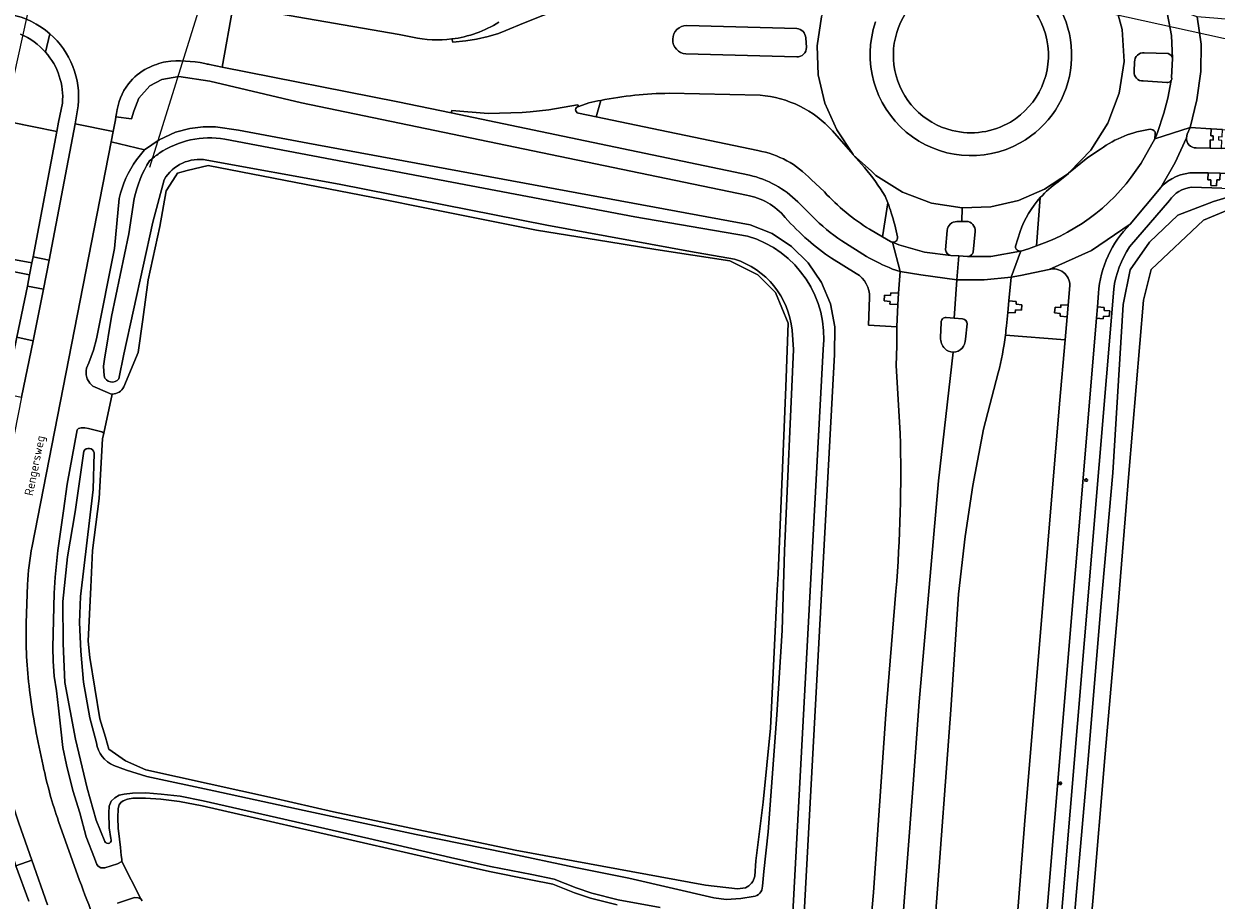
# Model space of a CAD drawing. Header units: metres. Extents: x 149984 to 156489, y 469398 to 478068.
# Tile 308 of 656: x 154264 to 154388, y 472002 to 472093. Entities that reach past the tile are written whole.
import ezdxf
from ezdxf.enums import TextEntityAlignment as Align

# ---------------------------------------------------------------- set-up
doc = ezdxf.new("R2010")
doc.units = ezdxf.units.M
doc.header["$LTSCALE"] = 0.75
for name, color, linetype, lineweight in [('B-WE-GR-BEPLANTING_CULTUUR_VASTE PLANTENVAK-GV', 252, 'Continuous', 18), ('B-WE-GR-GRAS-GV', 252, 'Continuous', 13), ('B-WE-IE-MEUBILAIR-S', 252, 'Continuous', 25), ('B-WE-KW-KUNSTWERK_DUIKER-G', 6, 'Continuous', 18), ('B-WE-OG-TERREIN_BEGROEID-GV', 252, 'Continuous', 18), ('B-WE-OG-TERREIN_OEVER-GV', 252, 'Continuous', 18), ('B-WE-OG-TOPOGRAFIE-T18', 7, 'Continuous', 18), ('B-WE-OG-WATER-GV', 252, 'Continuous', 18), ('B-WE-OG-WATER_SLOOT-GV', 252, 'Continuous', 18), ('B-WE-OG-WEG-GV', 252, 'Continuous', 18), ('B-WE-VH-GESLOTENVERHARDING_ASFALT-GV', 252, 'Continuous', 18), ('B-WE-VH-GESLOTENVERHARDING_BETON-GV', 252, 'Continuous', 18), ('B-WE-VH-OPENVERHARDING_BETONSTRAATSTEEN-GV', 252, 'Continuous', 18), ('B-WE-VH-OPENVERHARDING_STRAATBAKSTEEN-GV', 252, 'Continuous', 18), ('B-WE-VH-OPENVERHARDING_TEGEL-GV', 252, 'Continuous', 18)]:
    doc.layers.add(name, color=color, linetype=linetype, lineweight=lineweight)
doc.styles.add('NLCS-ISO-M500-T18', font='NLCS-ISO.ttf', dxfattribs={"height": 0.9})

# ---------------------------------------------------------------- blocks, each defined once
blk = doc.blocks.new('SIE-MEUBILAIR_PAAL_LICHTMAST-SO')
for points in [[(-0.62, 0), (-1, 0)], [(-0.71, 0.71), (-0.44, 0.44)], [(0, 1), (0, 0.62)], [(0.44, 0.44), (0.71, 0.71)], [(1, 0), (0.62, 0)], [(-0.71, -0.71), (-0.44, -0.44)], [(0, -0.62), (0, -1)], [(0.44, -0.44), (0.71, -0.71)]]:
    blk.add_lwpolyline(points)
blk.add_circle((0, 0), 0.5)

msp = doc.modelspace()

# ---------------------------------------------------------------- linework, layer by layer
at = {"layer": 'B-WE-GR-BEPLANTING_CULTUUR_VASTE PLANTENVAK-GV'}
for points in [[(154367.076, 472082.886, 0.7090418), (154364.076, 472097.836)], [(154358.162, 472096.301, 0.6336486), (154361.02, 472082.006)], [(154361.02, 472082.006, 0.1971716), (154367.076, 472082.886)]]:
    msp.add_lwpolyline(points, format="xyb", dxfattribs=at)
at = {"layer": 'B-WE-GR-GRAS-GV', "flags": 128}
for points in [[(154340.496, 472004.45), (154340.594, 472006.055), (154341.369, 472012.158), (154342.127, 472019.83), (154342.837, 472034.22), (154342.92, 472035.908), (154343.714, 472055.355), (154343.978, 472061.97), (154342.655, 472065.145), (154340.803, 472066.997), (154337.893, 472068.452), (154330.22, 472069.643), (154325.327, 472070.424), (154317.784, 472071.627), (154306.01, 472074.008), (154301.904, 472074.812), (154293.84, 472076.39), (154283.653, 472078.374), (154281.489, 472077.833), (154280.478, 472077.58), (154280.293, 472077.292), (154279.288, 472075.728), (154278.626, 472072.024), (154277.435, 472066.468), (154276.858, 472062.355), (154276.377, 472058.927), (154274.905, 472055.327)], [(154273.683, 472054.579), (154272.799, 472050.509), (154272.673, 472049.931), (154272.329, 472043.729), (154271.641, 472038.32), (154271.442, 472034.517), (154271.178, 472028.894), (154271.343, 472027.175), (154272.408, 472020.827), (154272.965, 472018.917), (154273.334, 472017.652), (154275.054, 472016.462), (154277.173, 472015.517), (154290.349, 472012.58), (154296.699, 472011.125), (154315.59, 472007.157), (154335.379, 472003.497), (154338.699, 472003.118), (154339.538, 472003.246)], [(154326.19, 472001.46), (154323.409, 472002.161), (154321.745, 472002.715), (154319.489, 472003.6), (154317.213, 472004.084), (154312.909, 472004.924), (154308.73, 472005.863), (154300.249, 472007.829), (154283.019, 472011.765), (154280.669, 472012.227), (154278.722, 472012.443), (154277.154, 472012.565), (154275.822, 472012.555), (154275.279, 472012.467), (154274.807, 472012.301), (154274.571, 472012.128), (154274.398, 472011.861), (154274.295, 472011.484), (154274.258, 472010.517), (154274.315, 472009.433), (154274.431, 472008.301), (154274.534, 472007.426), (154274.626, 472006.611), (154274.669, 472006.219), (154274.68, 472005.97), (154276.64, 472002.08), (154276.8, 472001.87)]]:
    msp.add_lwpolyline(points, dxfattribs=at)
at = {"layer": 'B-WE-GR-GRAS-GV'}
for points in [[(154274.905, 472055.327, -0.2537719), (154273.683, 472054.579)], [(154339.538, 472003.246, 0.2444228), (154340.496, 472004.45)]]:
    msp.add_lwpolyline(points, format="xyb", dxfattribs=at)
at = {"layer": 'B-WE-KW-KUNSTWERK_DUIKER-G', "flags": 128}
for points in [[(154277.586, 472078.198), (154288.753, 472114.015)], [(154399.34, 472089.348), (154321.801, 472106.445)], [(154265.713, 472097.992), (154257.163, 472059.385)]]:
    msp.add_lwpolyline(points, dxfattribs=at)
at = {"layer": 'B-WE-OG-TERREIN_BEGROEID-GV'}
for points in [[(154266.76, 472090.14, 0.1154221), (154264.136, 472092.013)], [(154268.504, 472084.834, 0.2050728), (154266.76, 472090.14)], [(154331.582, 472085.875, 0.0469025), (154324.481, 472085.14)], [(154348.578, 472081.963, 0.1919559), (154341.047, 472085.671)], [(154381.616, 472082.125, 0.1221757), (154376.454, 472080.072)], [(154382.123, 472081.868, 0.2588567), (154381.616, 472082.125)], [(154340.822, 472079.915, -0.1616132), (154346.351, 472076.908)], [(154354.042, 472075.162, 0.0442904), (154351.898, 472078.143)], [(154369.775, 472069.997, 0.1721516), (154380.661, 472078.617)], [(154372.038, 472076.665, 0.0585776), (154370.19, 472075.031)], [(154343.662, 472072.967, 0.1755331), (154339.648, 472075.284)], [(154347.735, 472075.609, 0.0696565), (154352.439, 472071.727)], [(154354.327, 472074.489, 0.0104202), (154354.042, 472075.162)], [(154385.894, 472076.11, 0.2113021), (154383.613, 472074.731)], [(154346.032, 472070.594, -0.0322579), (154343.662, 472072.967)], [(154348.466, 472068.714, -0.031997), (154346.032, 472070.594)], [(154379.476, 472069.891, 0.1162116), (154377.826, 472065.501)], [(154352.438, 472064.619, 0.2784334), (154351.054, 472067.118)], [(154366.561, 472060.72, -0.0321755), (154365.815, 472056.804)], [(154355.172, 472034.093, 0.0268933), (154355.623, 472050.491)]]:
    msp.add_lwpolyline(points, format="xyb", dxfattribs=at)
at = {"layer": 'B-WE-OG-TERREIN_BEGROEID-GV', "flags": 128}
for points in [[(154253.545, 472086.839), (154255.81, 472088.36), (154258.17, 472090.63), (154259.91, 472090.21), (154261.51, 472088.82), (154261.85, 472087.89), (154260.725, 472083.368), (154267.916, 472081.911), (154268.096, 472082.863), (154268.504, 472084.834)], [(154283.835, 472087.129), (154280.623, 472087.614), (154278.842, 472087.318), (154277.577, 472086.644), (154276.441, 472085.36), (154275.914, 472084.011), (154275.678, 472083.219), (154274.074, 472083.435), (154274.012, 472083.105), (154273.785, 472081.903), (154273.571, 472080.808), (154277.048, 472079.983), (154278.566, 472081.045), (154280.247, 472081.823), (154281.753, 472082.216), (154283.131, 472082.377), (154284.406, 472082.386), (154286.815, 472082.05), (154294.02, 472080.686), (154340.027, 472072.186), (154342.289, 472071.28), (154344.327, 472069.944), (154346.062, 472068.232), (154347.424, 472066.21), (154348.359, 472063.96), (154348.831, 472061.569), (154348.8, 472058.718), (154344.635, 471982.054)], [(154339.648, 472075.284), (154293.363, 472084.866), (154283.835, 472087.129)], [(154324.481, 472085.14), (154324, 472083.422), (154340.822, 472079.915)], [(154341.047, 472085.671), (154331.582, 472085.875)], [(154351.898, 472078.143), (154350.728, 472079.489), (154350.726, 472079.491), (154348.578, 472081.963)], [(154380.661, 472078.617), (154382.092, 472081.144)], [(154382.092, 472081.144), (154382.144, 472081.692), (154382.123, 472081.868)], [(154376.454, 472080.072), (154375.117, 472079.181), (154373.135, 472077.551), (154373.133, 472077.549), (154373.13, 472077.547), (154372.038, 472076.665)], [(154358.594, 471901.218), (154359.552, 471905.779), (154365.29, 471934.104), (154368.485, 471950.124), (154369.552, 471955.475), (154370.903, 471962.415), (154371.668, 471966.632), (154372.356, 471970.862), (154372.821, 471974.099), (154374.41, 471987.75), (154375.64, 472001.85), (154376.93, 472017.173), (154378.24, 472032.189), (154379.378, 472046.322), (154380.902, 472064.347), (154381.732, 472067.543), (154387.153, 472072.674), (154401.227, 472078.524)], [(154346.351, 472076.908), (154347.735, 472075.609)], [(154357.451, 471901.451), (154360.921, 471918.582), (154361.767, 471922.756), (154363.251, 471930.082), (154363.97, 471933.631), (154365.251, 471940.043), (154366.176, 471944.681), (154367.08, 471949.212), (154368.101, 471954.333), (154369.861, 471963.359), (154370.695, 471968.073), (154371.248, 471971.553), (154371.613, 471974.149), (154372.724, 471987.798), (154373.898, 472002.029), (154375.214, 472016.994), (154376.493, 472032.428), (154377.743, 472046.413), (154378.811, 472063.91), (154379.527, 472067.523), (154381.558, 472070.385), (154384.493, 472073.214), (154388.199, 472074.626), (154391.069, 472075.482)], [(154391.069, 472075.482), (154388.199, 472074.626), (154384.493, 472073.214), (154381.558, 472070.385), (154379.527, 472067.523), (154378.811, 472063.91), (154377.743, 472046.413), (154376.493, 472032.428), (154375.214, 472016.994), (154373.898, 472002.029), (154372.724, 471987.798), (154371.613, 471974.149), (154371.248, 471971.553), (154370.695, 471968.073), (154369.861, 471963.359), (154368.101, 471954.333), (154367.08, 471949.212), (154366.176, 471944.681), (154365.251, 471940.043), (154363.97, 471933.631), (154363.251, 471930.082), (154361.767, 471922.756), (154360.921, 471918.582), (154357.451, 471901.451)], [(154370.19, 472075.031), (154369.775, 472069.997)], [(154389.077, 472076.002), (154385.894, 472076.11)], [(154352.439, 472071.727), (154353.795, 472070.934), (154354.327, 472074.489)], [(154383.613, 472074.731), (154379.476, 472069.891)], [(154351.054, 472067.118), (154348.466, 472068.714)], [(154377.826, 472065.501), (154370.991, 471983.863)], [(154355.623, 472050.491), (154355.192, 472057.577), (154355.28, 472059.598), (154355.261, 472061.572), (154352.312, 472061.764), (154352.438, 472064.619)], [(154351.428, 471903.013), (154351.445, 471903.081), (154351.616, 471903.919), (154358.058, 471935.551), (154362.315, 471956.901), (154363.661, 471963.812), (154364.396, 471967.864), (154365.057, 471971.928), (154365.644, 471976.004), (154366.157, 471980.09), (154366.596, 471984.184), (154366.861, 471988.716), (154367.765, 472000), (154368.549, 472009.795), (154372.17, 472053.561), (154372.766, 472060.226), (154366.561, 472060.72)], [(154365.815, 472056.804), (154364.286, 472050.928), (154363.172, 472045.091), (154362.375, 472039.788), (154361.685, 472033.782), (154360.881, 472021.753), (154359.341, 472000.803), (154359.267, 472000), (154357.391, 471979.705), (154355.339, 471961.811), (154352.827, 471943.647), (154350.593, 471930.312), (154350.049, 471927.422), (154349.882, 471925.326)], [(154343.495, 471928.365), (154345.185, 471937.917), (154346.895, 471948.91), (154348.63, 471961.748), (154350.118, 471974.008), (154352.031, 471993.53), (154352.601, 472000), (154352.842, 472002.74), (154354.113, 472021.285), (154355.172, 472034.093)], [(154265.017, 472001.855), (154263.671, 472005.534), (154263.196, 472007.018), (154258.468, 472005.157), (154260.074, 472002.69), (154261.838, 471999.001), (154262.961, 471996.06), (154263.656, 471993.707), (154264.511, 471991.408), (154264.725, 471990.071), (154264.672, 471988.574), (154264.405, 471987.398), (154264.137, 471986.061), (154263.389, 471984.511), (154262.48, 471983.602), (154261.25, 471982.265), (154259.031, 471980.338)]]:
    msp.add_lwpolyline(points, dxfattribs=at)
for points in [[(154267.916, 472081.911), (154260.725, 472083.368), (154257.881, 472069.591), (154265.334, 472068.228), (154265.454, 472068.857)], [(154265.07, 472066.981), (154257.63, 472068.469), (154255.868, 472060.434), (154263.401, 472058.793), (154263.757, 472060.503), (154264.862, 472065.821)]]:
    msp.add_lwpolyline(points, close=True, dxfattribs=at)
at = {"layer": 'B-WE-OG-TERREIN_OEVER-GV', "flags": 128}
for points in [[(154330.599, 471891.702), (154337.594, 471925.607), (154339.162, 471934.752), (154342.265, 471954.408), (154342.891, 471958.657), (154343.979, 471971.41), (154344.635, 471982.054), (154348.8, 472058.718), (154348.831, 472061.569), (154348.359, 472063.96), (154347.424, 472066.21), (154346.062, 472068.232), (154344.327, 472069.944), (154342.289, 472071.28), (154340.027, 472072.186), (154294.02, 472080.686), (154286.815, 472082.05), (154284.406, 472082.386), (154283.131, 472082.377), (154281.753, 472082.216), (154280.247, 472081.823), (154278.566, 472081.045), (154277.048, 472079.983), (154276.205, 472078.966)], [(154285.385, 472081.098), (154328.042, 472073.026), (154339.756, 472071.015)], [(154338.396, 472068.627), (154333.815, 472069.413), (154318.879, 472072.141), (154297.263, 472076.424), (154283.511, 472078.933)], [(154274.905, 472055.327), (154276.377, 472058.927), (154276.858, 472062.355), (154277.435, 472066.468), (154278.626, 472072.024), (154279.288, 472075.728), (154280.293, 472077.292), (154280.478, 472077.58), (154281.489, 472077.833), (154283.653, 472078.374), (154293.84, 472076.39), (154301.904, 472074.812), (154306.01, 472074.008), (154317.784, 472071.627), (154325.327, 472070.424), (154330.22, 472069.643), (154337.893, 472068.452), (154340.803, 472066.997), (154342.655, 472065.145), (154343.978, 472061.97), (154343.714, 472055.355), (154342.92, 472035.908), (154342.837, 472034.22), (154342.127, 472019.83), (154341.369, 472012.158), (154340.594, 472006.055), (154340.496, 472004.45)], [(154279.086, 472076.887), (154277.888, 472072.465), (154274.884, 472058.728), (154274.355, 472056.171)], [(154274.393, 472074.939), (154273.932, 472069.744), (154272.06, 472060.34), (154271.73, 472059.17), (154271.26, 472057.84), (154271.01, 472057.29), (154270.96, 472057), (154270.96, 472056.6), (154271.07, 472056.17), (154271.34, 472055.73), (154271.65, 472055.42), (154273.18, 472054.74), (154273.51, 472054.62), (154273.683, 472054.579)], [(154272.828, 472056.484), (154272.767, 472057.476), (154272.874, 472058.214), (154273.59, 472062.645), (154275.395, 472071.263), (154275.967, 472074.917)], [(154341.293, 472003.394), (154341.433, 472004.942), (154341.891, 472009.05), (154342.784, 472021.214), (154343.352, 472029.989), (154343.603, 472038.3), (154344.54, 472059.217), (154344.384, 472061.253)], [(154347.625, 472059.227), (154344.407, 472000), (154343.001, 471974.098), (154341.734, 471959.042), (154339.974, 471947.086), (154336.725, 471927.333), (154328.277, 471886.388), (154312.661, 471809.124), (154309.747, 471798.029), (154303.056, 471774.264), (154299.015, 471759.038), (154290.335, 471715.692), (154283.37, 471682.485), (154281.505, 471678.468), (154278.867, 471675.885), (154275.86, 471674.599), (154274.421, 471674.594), (154274.363, 471674.187), (154274.413, 471674.185)], [(154339.538, 472003.246), (154338.699, 472003.118), (154335.379, 472003.497), (154315.59, 472007.157), (154296.699, 472011.125), (154290.349, 472012.58), (154277.173, 472015.517), (154275.054, 472016.462), (154273.334, 472017.652), (154272.965, 472018.917), (154272.408, 472020.827), (154271.343, 472027.175), (154271.178, 472028.894), (154271.442, 472034.517), (154271.641, 472038.32), (154272.329, 472043.729), (154272.673, 472049.931), (154272.799, 472050.509), (154272.6, 472050.67), (154271.22, 472051), (154270.82, 472051.08), (154270.46, 472051.09), (154270.17, 472051.02), (154270.03, 472050.87), (154269.01, 472045.22), (154268.6, 472042.46), (154268.04, 472038.31), (154267.75, 472035.53), (154267.65, 472033.9), (154267.51, 472028.24), (154267.54, 472026.8), (154267.65, 472025.26), (154267.87, 472023.74), (154268.08, 472021.91), (154268.35, 472019.75), (154268.56, 472017.83), (154268.94, 472016.04), (154269.57, 472013.37), (154270.32, 472011.04), (154270.96, 472008.53), (154271.85, 472006.33), (154272.09, 472005.65), (154272.21, 472005.49), (154272.51, 472005.32), (154272.9, 472005.3), (154274.22, 472005.73), (154274.68, 472005.97), (154274.669, 472006.219), (154274.626, 472006.611), (154274.534, 472007.426), (154274.431, 472008.301), (154274.315, 472009.433), (154274.258, 472010.517), (154274.295, 472011.484), (154274.398, 472011.861), (154274.571, 472012.128), (154274.807, 472012.301), (154275.279, 472012.467), (154275.822, 472012.555), (154277.154, 472012.565), (154278.722, 472012.443), (154280.669, 472012.227), (154283.019, 472011.765), (154300.249, 472007.829), (154308.73, 472005.863), (154312.909, 472004.924), (154317.213, 472004.084), (154319.489, 472003.6), (154321.745, 472002.715), (154323.409, 472002.161), (154326.19, 472001.46)], [(154272.902, 472008.043), (154272.028, 472010.291), (154271.086, 472013.618), (154269.846, 472018.714), (154268.758, 472024.601), (154268.585, 472028.652), (154268.537, 472033.015), (154269.014, 472037.661), (154269.821, 472042.335), (154270.743, 472048.638)], [(154271.792, 472048.493), (154271.698, 472044.648), (154270.391, 472033.532), (154270.264, 472030.829), (154270.405, 472027.84), (154270.71, 472024.643), (154271.346, 472020.921), (154272.048, 472018.308)], [(154273.858, 472015.962), (154275.157, 472015.471), (154277.286, 472014.815), (154284.251, 472013.34), (154293.624, 472011.273), (154305.27, 472008.785), (154314.679, 472006.872), (154321.853, 472005.362), (154327.418, 472004.252), (154336.235, 472002.184), (154337.506, 472002.038), (154339.037, 472002.122), (154340.331, 472002.329)], [(154330.647, 472001.199), (154326.305, 472001.989), (154323.561, 472002.681), (154321.93, 472003.224), (154319.644, 472004.12), (154317.321, 472004.614), (154313.021, 472005.453), (154308.851, 472006.39), (154300.37, 472008.356), (154283.131, 472012.294), (154280.751, 472012.762), (154278.773, 472012.982), (154277.173, 472013.106), (154275.787, 472013.096), (154274.927, 472012.991), (154274.402, 472012.867), (154273.952, 472012.599), (154273.57, 472012.236), (154273.379, 472011.729), (154273.33, 472011.036), (154273.377, 472009.471), (154273.547, 472008.379)], [(154276.8, 472001.87), (154276.64, 472002.08), (154276.38, 472002.19), (154276.01, 472002.22), (154274.22, 472001.65)]]:
    msp.add_lwpolyline(points, dxfattribs=at)
at = {"layer": 'B-WE-OG-TERREIN_OEVER-GV'}
for points in [[(154278.574, 472079.635, -0.1951114), (154285.385, 472081.098)], [(154276.205, 472078.966, 0.0939513), (154274.393, 472074.939)], [(154275.967, 472074.917, -0.0932281), (154277.574, 472078.85)], [(154277.574, 472078.85, -0.0342836), (154278.574, 472079.635)], [(154283.511, 472078.933, 0.3143505), (154279.086, 472076.887)], [(154339.756, 472071.015, -0.3619623), (154347.625, 472059.227)], [(154344.384, 472061.253, 0.2978839), (154338.396, 472068.627)], [(154274.355, 472056.171, -0.624801), (154272.828, 472056.484)], [(154273.683, 472054.579, 0.2537719), (154274.905, 472055.327)], [(154270.743, 472048.638, -0.7056976), (154271.792, 472048.493)], [(154272.048, 472018.308, 0.2698887), (154273.858, 472015.962)], [(154273.547, 472008.379, -0.9685191), (154272.902, 472008.043)], [(154340.496, 472004.45, -0.2444228), (154339.538, 472003.246)], [(154340.331, 472002.329, 0.3923221), (154341.293, 472003.394)]]:
    msp.add_lwpolyline(points, format="xyb", dxfattribs=at)
at = {"layer": 'B-WE-OG-WATER-GV', "flags": 128}
msp.add_lwpolyline([(154401.227, 472078.524), (154387.153, 472072.674), (154381.732, 472067.543), (154380.902, 472064.347), (154379.378, 472046.322), (154378.24, 472032.189), (154376.93, 472017.173), (154375.64, 472001.85), (154374.41, 471987.75), (154372.821, 471974.099), (154372.356, 471970.862), (154371.668, 471966.632), (154370.903, 471962.415), (154369.552, 471955.475), (154368.485, 471950.124), (154368.903, 471950.051), (154372.21, 471967.178), (154373.054, 471972.828), (154373.882, 471979.629), (154375.015, 471979.317), (154375.641, 471979.144), (154388.993, 471975.46)], dxfattribs=at)
at = {"layer": 'B-WE-OG-WATER_SLOOT-GV'}
for points in [[(154285.385, 472081.098, 0.1951114), (154278.574, 472079.635)], [(154277.574, 472078.85, 0.0932281), (154275.967, 472074.917)], [(154278.574, 472079.635, 0.0342836), (154277.574, 472078.85)], [(154279.086, 472076.887, -0.3143505), (154283.511, 472078.933)], [(154347.625, 472059.227, 0.3619623), (154339.756, 472071.015)], [(154338.396, 472068.627, -0.2978839), (154344.384, 472061.253)], [(154272.828, 472056.484, 0.624801), (154274.355, 472056.171)], [(154271.792, 472048.493, 0.7056976), (154270.743, 472048.638)], [(154273.858, 472015.962, -0.2698887), (154272.048, 472018.308)], [(154272.902, 472008.043, 0.9685191), (154273.547, 472008.379)], [(154341.293, 472003.394, -0.3923221), (154340.331, 472002.329)]]:
    msp.add_lwpolyline(points, format="xyb", dxfattribs=at)
at = {"layer": 'B-WE-OG-WATER_SLOOT-GV', "flags": 128}
for points in [[(154339.756, 472071.015), (154328.042, 472073.026), (154285.385, 472081.098)], [(154283.511, 472078.933), (154297.263, 472076.424), (154318.879, 472072.141), (154333.815, 472069.413), (154338.396, 472068.627)], [(154274.355, 472056.171), (154274.884, 472058.728), (154277.888, 472072.465), (154279.086, 472076.887)], [(154275.967, 472074.917), (154275.395, 472071.263), (154273.59, 472062.645), (154272.874, 472058.214), (154272.767, 472057.476), (154272.828, 472056.484)], [(154344.384, 472061.253), (154344.54, 472059.217), (154343.603, 472038.3), (154343.352, 472029.989), (154342.784, 472021.214), (154341.891, 472009.05), (154341.433, 472004.942), (154341.293, 472003.394)], [(154274.421, 471674.594), (154275.86, 471674.599), (154278.867, 471675.885), (154281.505, 471678.468), (154283.37, 471682.485), (154290.335, 471715.692), (154299.015, 471759.038), (154303.056, 471774.264), (154309.747, 471798.029), (154312.661, 471809.124), (154328.277, 471886.388), (154336.725, 471927.333), (154339.974, 471947.086), (154341.734, 471959.042), (154343.001, 471974.098), (154344.407, 472000), (154347.625, 472059.227)], [(154270.743, 472048.638), (154269.821, 472042.335), (154269.014, 472037.661), (154268.537, 472033.015), (154268.585, 472028.652), (154268.758, 472024.601), (154269.846, 472018.714), (154271.086, 472013.618), (154272.028, 472010.291), (154272.902, 472008.043)], [(154272.048, 472018.308), (154271.346, 472020.921), (154270.71, 472024.643), (154270.405, 472027.84), (154270.264, 472030.829), (154270.391, 472033.532), (154271.698, 472044.648), (154271.792, 472048.493)], [(154340.331, 472002.329), (154339.037, 472002.122), (154337.506, 472002.038), (154336.235, 472002.184), (154327.418, 472004.252), (154321.853, 472005.362), (154314.679, 472006.872), (154305.27, 472008.785), (154293.624, 472011.273), (154284.251, 472013.34), (154277.286, 472014.815), (154275.157, 472015.471), (154273.858, 472015.962)], [(154273.547, 472008.379), (154273.377, 472009.471), (154273.33, 472011.036), (154273.379, 472011.729), (154273.57, 472012.236), (154273.952, 472012.599), (154274.402, 472012.867), (154274.927, 472012.991), (154275.787, 472013.096), (154277.173, 472013.106), (154278.773, 472012.982), (154280.751, 472012.762), (154283.131, 472012.294), (154300.37, 472008.356), (154308.851, 472006.39), (154313.021, 472005.453), (154317.321, 472004.614), (154319.644, 472004.12), (154321.93, 472003.224), (154323.561, 472002.681), (154326.305, 472001.989), (154330.647, 472001.199)]]:
    msp.add_lwpolyline(points, dxfattribs=at)
at = {"layer": 'B-WE-OG-WEG-GV', "flags": 128}
for points in [[(154276.205, 472078.966), (154277.048, 472079.983), (154273.571, 472080.808), (154265.36, 472038.768)], [(154272.799, 472050.509), (154273.683, 472054.579), (154273.51, 472054.62), (154273.18, 472054.74), (154271.65, 472055.42), (154271.34, 472055.73), (154271.07, 472056.17), (154270.96, 472056.6), (154270.96, 472057), (154271.01, 472057.29), (154271.26, 472057.84), (154271.73, 472059.17), (154272.06, 472060.34), (154273.932, 472069.744), (154274.393, 472074.939)], [(154274.22, 472001.65), (154276.01, 472002.22), (154276.38, 472002.19), (154276.64, 472002.08), (154274.68, 472005.97), (154274.22, 472005.73), (154272.9, 472005.3), (154272.51, 472005.32), (154272.21, 472005.49), (154272.09, 472005.65), (154271.85, 472006.33), (154270.96, 472008.53), (154270.32, 472011.04), (154269.57, 472013.37), (154268.94, 472016.04), (154268.56, 472017.83), (154268.35, 472019.75), (154268.08, 472021.91), (154267.87, 472023.74), (154267.65, 472025.26), (154267.54, 472026.8), (154267.51, 472028.24), (154267.65, 472033.9), (154267.75, 472035.53), (154268.04, 472038.31), (154268.6, 472042.46), (154269.01, 472045.22), (154270.03, 472050.87), (154270.17, 472051.02), (154270.46, 472051.09), (154270.82, 472051.08), (154271.22, 472051), (154272.6, 472050.67), (154272.799, 472050.509)], [(154264.875, 472034.77), (154264.727, 472030.777)], [(154268.11, 472010.151), (154270.284, 472004.005)]]:
    msp.add_lwpolyline(points, dxfattribs=at)
at = {"layer": 'B-WE-OG-WEG-GV'}
for points in [[(154274.393, 472074.939, -0.0939513), (154276.205, 472078.966)], [(154265.36, 472038.768, 0.0357874), (154264.875, 472034.77)], [(154264.727, 472030.777, 0.0362733), (154265.082, 472023.802)], [(154265.082, 472023.802, 0.0249881), (154266.499, 472015.914)], [(154266.499, 472015.914, 0.0338586), (154268.11, 472010.151)], [(154270.284, 472004.005, 0.0103806), (154271.842, 472000)]]:
    msp.add_lwpolyline(points, format="xyb", dxfattribs=at)
at = {"layer": 'B-WE-VH-GESLOTENVERHARDING_ASFALT-GV', "flags": 128}
for points in [[(154348.578, 472081.963), (154350.726, 472079.491), (154349.027, 472082.058), (154347.792, 472084.833), (154347.104, 472087.791), (154346.988, 472090.826), (154347.449, 472093.828), (154348.573, 472096.862), (154350.013, 472099.304), (154351.061, 472100.49), (154352.667, 472102.161), (154352.411, 472101.968)], [(154376.084, 472098.991), (154375.499, 472099.737), (154377.817, 472095.732), (154378.701, 472092.514), (154378.898, 472089.183), (154378.398, 472085.884), (154377.223, 472082.76), (154375.426, 472079.949), (154374.388, 472078.896), (154373.135, 472077.551), (154375.117, 472079.181), (154376.454, 472080.072)], [(154325.052, 472096.314), (154324.339, 472096.1), (154322.719, 472095.614), (154322.723, 472095.414), (154319.91, 472094.484), (154318.461, 472093.954), (154316.433, 472093.164), (154314.62, 472092.393), (154313.841, 472092.102), (154312.772, 472091.785), (154311.564, 472091.508), (154310.442, 472091.316), (154309.094, 472091.181), (154309, 472091.522)], [(154304.91, 472091.72), (154303.512, 472091.976), (154286.264, 472094.959), (154285.112, 472088.595), (154303.391, 472084.978), (154308.91, 472083.827), (154309.006, 472084.091), (154312.784, 472083.786), (154316.308, 472083.863), (154317.148, 472083.933), (154319.069, 472084.145), (154322.058, 472084.686), (154322.189, 472084.506), (154323.235, 472084.869)], [(154309, 472091.522), (154309.094, 472091.181), (154310.442, 472091.316), (154311.564, 472091.508), (154312.772, 472091.785), (154313.841, 472092.102), (154314.62, 472092.393), (154316.433, 472093.164), (154318.461, 472093.954), (154319.91, 472094.484), (154322.723, 472095.414), (154322.719, 472095.614)], [(154347.449, 472093.828), (154346.988, 472090.826), (154347.104, 472087.791), (154347.792, 472084.833), (154349.027, 472082.058), (154350.726, 472079.491), (154350.728, 472079.489), (154352.632, 472077.775), (154353.102, 472077.324), (154355.844, 472075.599), (154358.877, 472074.462), (154362.077, 472073.961), (154365.034, 472074.076), (154367.919, 472074.734), (154370.633, 472075.913), (154373.13, 472077.547), (154373.133, 472077.549), (154373.135, 472077.551), (154374.388, 472078.896), (154375.426, 472079.949), (154377.223, 472082.76), (154378.398, 472085.884), (154378.898, 472089.183), (154378.701, 472092.514), (154377.817, 472095.732)], [(154383.797, 472087.193), (154383.447, 472085.358), (154383.036, 472083.818), (154382.38, 472081.805), (154382.197, 472081.33), (154382.092, 472081.144), (154385.78, 472082.306), (154386.457, 472085.198), (154386.866, 472088.139), (154386.923, 472090.992), (154386.488, 472093.812), (154383.239, 472094.969), (154383.823, 472091.872), (154383.949, 472089.494), (154383.843, 472087.507)], [(154383.949, 472089.494), (154383.823, 472091.872), (154383.239, 472094.969), (154383.227, 472095.033)], [(154333.424, 472092.924), (154344.876, 472092.604)], [(154345.8, 472091.643), (154345.871, 472090.648)], [(154344.856, 472089.664), (154333.337, 472089.971)], [(154380.994, 472090.086), (154383.479, 472089.995)], [(154379.939, 472088.138), (154379.997, 472089.138)], [(154383.328, 472087.001), (154380.887, 472087.161)], [(154382.123, 472081.868), (154382.144, 472081.692), (154382.092, 472081.144), (154382.197, 472081.33), (154382.38, 472081.805), (154383.036, 472083.818), (154383.447, 472085.358), (154383.797, 472087.193)], [(154331.582, 472085.875), (154341.047, 472085.671)], [(154322.189, 472084.506), (154322.058, 472084.686), (154319.069, 472084.145), (154317.148, 472083.933), (154316.308, 472083.863), (154312.784, 472083.786), (154309.006, 472084.091), (154308.91, 472083.827), (154339.934, 472077.359)], [(154340.822, 472079.915), (154324, 472083.422), (154322.161, 472083.806)], [(154382.719, 472076.069), (154384.211, 472078.666), (154385.39, 472081.228), (154385.472, 472081.635), (154385.78, 472082.306), (154382.092, 472081.144), (154380.661, 472078.617)], [(154385.39, 472081.228), (154384.211, 472078.666), (154382.719, 472076.069)], [(154386.219, 472077.612), (154387.655, 472077.584), (154388.884, 472077.561), (154390.162, 472077.536), (154390.497, 472080.117)], [(154390.497, 472080.117), (154389.033, 472080.145), (154387.834, 472080.168), (154386.399, 472080.195)], [(154361.515, 472072.525), (154362.012, 472072.54), (154362.077, 472073.961), (154358.877, 472074.462), (154355.844, 472075.599), (154353.102, 472077.324), (154352.632, 472077.775), (154350.728, 472079.489), (154351.898, 472078.143)], [(154372.038, 472076.665), (154373.13, 472077.547), (154370.633, 472075.913), (154367.919, 472074.734), (154365.034, 472074.076), (154362.077, 472073.961), (154362.012, 472072.54), (154362.48, 472072.554)], [(154347.735, 472075.609), (154346.351, 472076.908)], [(154369.775, 472069.997), (154368.958, 472069.692), (154368.151, 472069.464), (154368.144, 472069.463), (154368.12, 472069.397), (154367.157, 472066.766), (154368.124, 472066.933), (154371.1, 472067.561), (154375.521, 472069.524), (154379.524, 472072.263), (154382.719, 472076.069)], [(154344.96, 472074.588), (154346.505, 472073.075)], [(154354.83, 472067.593), (154355.608, 472067.327), (154354.807, 472070.386), (154354.804, 472070.387), (154354.773, 472070.392), (154354.737, 472070.401), (154354.7, 472070.412), (154354.676, 472070.422), (154354.656, 472070.431), (154354.612, 472070.454), (154353.795, 472070.934), (154352.439, 472071.727)], [(154360.333, 472069.601), (154360.51, 472071.613)], [(154362.743, 472068.906), (154365.028, 472068.914), (154368.144, 472069.463), (154368.029, 472069.463), (154367.969, 472069.474), (154367.918, 472069.49), (154367.857, 472069.517), (154367.793, 472069.559), (154367.73, 472069.616), (154367.692, 472069.664), (154367.65, 472069.735), (154367.623, 472069.807), (154367.606, 472069.897), (154367.605, 472069.968), (154368.098, 472071.498)], [(154363.423, 472071.505), (154363.205, 472069.342)], [(154379.524, 472072.263), (154375.521, 472069.524), (154371.1, 472067.561)], [(154349.549, 472070.542), (154352.113, 472068.914)], [(154355.175, 472070.484), (154355.145, 472070.463), (154355.104, 472070.44), (154355.053, 472070.417), (154355.008, 472070.401), (154354.957, 472070.39), (154354.897, 472070.383), (154354.851, 472070.383), (154354.807, 472070.386), (154355.469, 472070.111), (154358.137, 472069.359), (154360.887, 472069.015)], [(154361.521, 472066.47), (154364.364, 472066.459), (154367.157, 472066.766), (154368.12, 472069.397), (154368.144, 472069.463), (154365.028, 472068.914), (154362.743, 472068.906)], [(154362.604, 472068.889), (154361.7, 472068.955), (154361.521, 472066.47)], [(154360.386, 472062.56), (154361.22, 472062.487), (154361.521, 472066.47), (154357.777, 472066.998), (154355.608, 472067.327), (154355.434, 472065.076), (154355.363, 472063.896), (154355.261, 472061.572), (154355.28, 472059.598), (154355.192, 472057.577), (154355.623, 472050.491)], [(154366.668, 472061.698), (154366.8, 472063.07), (154366.919, 472064.304), (154367.157, 472066.766), (154364.364, 472066.459), (154361.521, 472066.47), (154361.22, 472062.487), (154362.108, 472062.41)], [(154373.272, 472065.881), (154373.088, 472063.828), (154372.982, 472062.636), (154372.766, 472060.226), (154372.17, 472053.561), (154368.549, 472009.795), (154367.765, 472000), (154366.861, 471988.716), (154366.596, 471984.184), (154366.157, 471980.09), (154365.644, 471976.004), (154365.057, 471971.928), (154364.396, 471967.864), (154363.661, 471963.812), (154362.315, 471956.901), (154358.058, 471935.551), (154351.616, 471903.919), (154351.445, 471903.081), (154351.428, 471903.013), (154354.215, 471901.55), (154366.767, 471963.753)], [(154376.024, 472062.486), (154376.121, 472063.66), (154376.24, 472065.079)], [(154359.81, 472060.478), (154359.894, 472062.021)], [(154362.567, 472061.892), (154362.402, 472060.307)], [(154369.478, 471983.949), (154376.024, 472062.486)], [(154344.093, 471916.056), (154344.509, 471915.986), (154347.441, 471931.6), (154350.237, 471949.146), (154351.851, 471960.844), (154353.462, 471974.522), (154354.653, 471986.202), (154355.725, 471997.731), (154356.963, 472014.011), (154357.59, 472022.586), (154359.606, 472045.565), (154361.131, 472058.939)], [(154361.131, 472058.939), (154359.606, 472045.565), (154357.59, 472022.586), (154356.963, 472014.011), (154355.725, 471997.731), (154354.653, 471986.202), (154353.462, 471974.522), (154351.851, 471960.844), (154350.237, 471949.146), (154347.441, 471931.6), (154344.509, 471915.986)], [(154349.882, 471925.326), (154350.049, 471927.422), (154350.593, 471930.312), (154352.827, 471943.647), (154355.339, 471961.811), (154357.391, 471979.705), (154359.267, 472000), (154359.341, 472000.803), (154360.881, 472021.753), (154361.685, 472033.782), (154362.375, 472039.788), (154363.172, 472045.091), (154364.286, 472050.928), (154365.815, 472056.804)], [(154355.172, 472034.093), (154354.113, 472021.285), (154352.842, 472002.74), (154352.601, 472000), (154352.031, 471993.53), (154350.118, 471974.008), (154348.63, 471961.748), (154346.895, 471948.91), (154345.185, 471937.917), (154343.495, 471928.365)]]:
    msp.add_lwpolyline(points, dxfattribs=at)
at = {"layer": 'B-WE-VH-GESLOTENVERHARDING_ASFALT-GV'}
for points in [[(154360.115, 472099.969, -0.5238701), (154373.405, 472088.879)], [(154313.893, 472093.269, -0.1101933), (154309, 472091.522)], [(154333.337, 472089.971, -0.958682), (154333.424, 472092.924)], [(154344.876, 472092.604, -0.3697752), (154345.8, 472091.643)], [(154368.098, 472080.705, -0.6866299), (154353.058, 472093.3)], [(154309, 472091.522, -0.0865628), (154304.91, 472091.72)], [(154345.871, 472090.648, -0.4377145), (154344.856, 472089.664)], [(154379.997, 472089.138, -0.4436923), (154380.994, 472090.086)], [(154383.479, 472089.995, -0.260521), (154383.949, 472089.494)], [(154373.405, 472088.879, -0.2475233), (154368.098, 472080.705)], [(154380.887, 472087.161, -0.4586989), (154379.939, 472088.138)], [(154383.843, 472087.507, -0.1969598), (154383.797, 472087.193)], [(154383.797, 472087.193, -0.3371246), (154383.328, 472087.001)], [(154323.235, 472084.869, -0.0087628), (154324.481, 472085.14)], [(154324.481, 472085.14, -0.0469025), (154331.582, 472085.875)], [(154341.047, 472085.671, -0.1919559), (154348.578, 472081.963)], [(154322.161, 472083.806, -0.8856693), (154322.189, 472084.506)], [(154376.454, 472080.072, -0.1221757), (154381.616, 472082.125)], [(154381.616, 472082.125, -0.2588567), (154382.123, 472081.868)], [(154386.399, 472080.195, -0.4436906), (154385.39, 472081.228)], [(154346.351, 472076.908, 0.1616132), (154340.822, 472079.915)], [(154351.898, 472078.143, -0.0442904), (154354.042, 472075.162)], [(154380.661, 472078.617, -0.1721516), (154369.775, 472069.997)], [(154382.719, 472076.069, -0.2079928), (154386.219, 472077.612)], [(154339.934, 472077.359, -0.139434), (154344.96, 472074.588)], [(154370.19, 472075.031, -0.0585776), (154372.038, 472076.665)], [(154352.439, 472071.727, -0.0696565), (154347.735, 472075.609)], [(154354.042, 472075.162, -0.0104202), (154354.327, 472074.489)], [(154368.098, 472071.498, -0.097949), (154370.19, 472075.031)], [(154354.327, 472074.489, -0.0175743), (154354.695, 472073.454)], [(154346.505, 472073.075, 0.0586506), (154349.549, 472070.542)], [(154354.695, 472073.454, -0.0293846), (154355.331, 472070.933)], [(154360.51, 472071.613, -0.4095172), (154361.515, 472072.525)], [(154362.48, 472072.554, -0.4186646), (154363.423, 472071.505)], [(154376.24, 472065.079, -0.1809437), (154379.524, 472072.263)], [(154355.331, 472070.933, -0.3027216), (154355.175, 472070.484)], [(154352.113, 472068.914, 0.0312372), (154354.83, 472067.593)], [(154360.887, 472069.015, -0.3210459), (154360.333, 472069.601)], [(154362.743, 472068.906, -0.0504845), (154362.604, 472068.889)], [(154363.205, 472069.342, -0.2672948), (154362.743, 472068.906)], [(154371.1, 472067.561, -0.4823692), (154373.272, 472065.881)], [(154359.894, 472062.021, -0.4568173), (154360.386, 472062.56)], [(154362.108, 472062.41, -0.3920084), (154362.567, 472061.892)], [(154366.561, 472060.72, 0.0090936), (154366.668, 472061.698)], [(154360.261, 472059.317, -0.2008313), (154359.81, 472060.478)], [(154362.402, 472060.307, -0.4156972), (154361.131, 472058.939)], [(154365.815, 472056.804, 0.0321755), (154366.561, 472060.72)], [(154361.131, 472058.939, -0.2001681), (154360.261, 472059.317)], [(154355.623, 472050.491, -0.0268933), (154355.172, 472034.093)]]:
    msp.add_lwpolyline(points, format="xyb", dxfattribs=at)
at = {"layer": 'B-WE-VH-GESLOTENVERHARDING_ASFALT-GV', "flags": 128}
for points in [[(154387.948, 472082.169), (154389.132, 472082.094), (154390.703, 472081.994), (154391.307, 472093.446), (154389.823, 472093.559), (154388.644, 472093.648), (154386.488, 472093.812), (154386.923, 472090.992), (154386.866, 472088.139), (154386.457, 472085.198), (154385.78, 472082.306)], [(154355.608, 472067.327), (154357.777, 472066.998), (154361.521, 472066.47), (154361.7, 472068.955), (154360.887, 472069.015), (154358.137, 472069.359), (154355.469, 472070.111), (154354.807, 472070.386)]]:
    msp.add_lwpolyline(points, close=True, dxfattribs=at)
at = {"layer": 'B-WE-VH-GESLOTENVERHARDING_BETON-GV'}
for points in [[(154373.405, 472088.879, 0.5238701), (154360.115, 472099.969)], [(154364.076, 472097.836, -0.7090418), (154367.076, 472082.886)], [(154361.02, 472082.006, -0.6336486), (154358.162, 472096.301)], [(154333.424, 472092.924, 0.958682), (154333.337, 472089.971)], [(154345.8, 472091.643, 0.3697752), (154344.876, 472092.604)], [(154353.058, 472093.3, 0.6866299), (154368.098, 472080.705)], [(154344.856, 472089.664, 0.4377145), (154345.871, 472090.648)], [(154380.994, 472090.086, 0.4436923), (154379.997, 472089.138)], [(154383.949, 472089.494, 0.260521), (154383.479, 472089.995)], [(154368.098, 472080.705, 0.2475233), (154373.405, 472088.879)], [(154379.939, 472088.138, 0.4586989), (154380.887, 472087.161)], [(154383.797, 472087.193, 0.1969598), (154383.843, 472087.507)], [(154383.328, 472087.001, 0.3371246), (154383.797, 472087.193)], [(154324.481, 472085.14, 0.0087628), (154323.235, 472084.869)], [(154322.189, 472084.506, 0.8856693), (154322.161, 472083.806)], [(154367.076, 472082.886, -0.1971716), (154361.02, 472082.006)], [(154370.19, 472075.031, 0.097949), (154368.098, 472071.498)], [(154354.695, 472073.454, 0.0175743), (154354.327, 472074.489)], [(154355.331, 472070.933, 0.0293846), (154354.695, 472073.454)], [(154361.515, 472072.525, 0.4095172), (154360.51, 472071.613)], [(154363.423, 472071.505, 0.4186646), (154362.48, 472072.554)], [(154355.175, 472070.484, 0.3027216), (154355.331, 472070.933)], [(154360.333, 472069.601, 0.3210459), (154360.887, 472069.015)], [(154362.604, 472068.889, 0.0504845), (154362.743, 472068.906)], [(154362.743, 472068.906, 0.2672948), (154363.205, 472069.342)], [(154360.386, 472062.56, 0.4568173), (154359.894, 472062.021)], [(154362.567, 472061.892, 0.3920084), (154362.108, 472062.41)], [(154359.81, 472060.478, 0.2008313), (154360.261, 472059.317)], [(154361.131, 472058.939, 0.4156972), (154362.402, 472060.307)], [(154360.261, 472059.317, 0.2001681), (154361.131, 472058.939)]]:
    msp.add_lwpolyline(points, format="xyb", dxfattribs=at)
at = {"layer": 'B-WE-VH-GESLOTENVERHARDING_BETON-GV', "flags": 128}
for points in [[(154344.876, 472092.604), (154333.424, 472092.924)], [(154345.871, 472090.648), (154345.8, 472091.643)], [(154333.337, 472089.971), (154344.856, 472089.664)], [(154383.479, 472089.995), (154380.994, 472090.086)], [(154379.997, 472089.138), (154379.939, 472088.138)], [(154383.843, 472087.507), (154383.949, 472089.494)], [(154380.887, 472087.161), (154383.328, 472087.001)], [(154322.161, 472083.806), (154324, 472083.422), (154324.481, 472085.14)], [(154323.235, 472084.869), (154322.189, 472084.506)], [(154368.098, 472071.498), (154367.605, 472069.968), (154367.606, 472069.897), (154367.623, 472069.807), (154367.65, 472069.735), (154367.692, 472069.664), (154367.73, 472069.616), (154367.793, 472069.559), (154367.857, 472069.517), (154367.918, 472069.49), (154367.969, 472069.474), (154368.029, 472069.463), (154368.144, 472069.463), (154368.151, 472069.464), (154368.958, 472069.692), (154369.775, 472069.997), (154370.19, 472075.031)], [(154354.327, 472074.489), (154353.795, 472070.934), (154354.612, 472070.454), (154354.656, 472070.431), (154354.676, 472070.422), (154354.7, 472070.412), (154354.737, 472070.401), (154354.773, 472070.392), (154354.804, 472070.387), (154354.807, 472070.386), (154354.851, 472070.383), (154354.897, 472070.383), (154354.957, 472070.39), (154355.008, 472070.401), (154355.053, 472070.417), (154355.104, 472070.44), (154355.145, 472070.463), (154355.175, 472070.484)], [(154362.48, 472072.554), (154362.012, 472072.54), (154361.515, 472072.525)], [(154360.51, 472071.613), (154360.333, 472069.601)], [(154363.205, 472069.342), (154363.423, 472071.505)], [(154360.887, 472069.015), (154361.7, 472068.955), (154362.604, 472068.889)], [(154362.108, 472062.41), (154361.22, 472062.487), (154360.386, 472062.56)], [(154359.894, 472062.021), (154359.81, 472060.478)], [(154362.402, 472060.307), (154362.567, 472061.892)]]:
    msp.add_lwpolyline(points, dxfattribs=at)
at = {"layer": 'B-WE-VH-OPENVERHARDING_BETONSTRAATSTEEN-GV', "flags": 128}
for points in [[(154283.805, 472088.854), (154285.112, 472088.595), (154286.264, 472094.959)], [(154270.138, 472084.566), (154269.84, 472082.702), (154273.785, 472081.903), (154274.012, 472083.105), (154274.074, 472083.435), (154274.139, 472083.777)], [(154262.185, 472009.879), (154263.196, 472007.018), (154263.671, 472005.534), (154265.323, 472006.108), (154263.971, 472009.973), (154263.274, 472012.074)]]:
    msp.add_lwpolyline(points, dxfattribs=at)
at = {"layer": 'B-WE-VH-OPENVERHARDING_BETONSTRAATSTEEN-GV'}
for points in [[(154263.096, 472094.068, -0.1330786), (154267.199, 472092.062)], [(154267.199, 472092.062, -0.2439466), (154270.138, 472084.566)], [(154277.348, 472088.499, -0.0604197), (154279.265, 472089.153)], [(154279.265, 472089.153, -0.0830548), (154283.311, 472088.971)], [(154283.311, 472088.971, -0.0104918), (154283.805, 472088.854)], [(154275.37, 472086.85, -0.1083876), (154277.348, 472088.499)], [(154274.139, 472083.777, -0.1402929), (154275.37, 472086.85)]]:
    msp.add_lwpolyline(points, format="xyb", dxfattribs=at)
at = {"layer": 'B-WE-VH-OPENVERHARDING_BETONSTRAATSTEEN-GV', "flags": 128}
for points in [[(154257.881, 472069.591), (154257.63, 472068.469), (154265.07, 472066.981), (154265.334, 472068.228)], [(154265.07, 472066.981), (154264.862, 472065.821), (154266.532, 472065.493), (154267.137, 472068.518), (154265.454, 472068.857), (154265.334, 472068.228)], [(154262.821, 472055.789), (154262.569, 472054.604), (154264.255, 472054.254), (154265.463, 472060.14), (154263.757, 472060.503), (154263.401, 472058.793)]]:
    msp.add_lwpolyline(points, close=True, dxfattribs=at)
at = {"layer": 'B-WE-VH-OPENVERHARDING_STRAATBAKSTEEN-GV', "flags": 128}
for points in [[(154273.785, 472081.903), (154269.84, 472082.702), (154267.137, 472068.518), (154266.532, 472065.493), (154265.463, 472060.14), (154264.255, 472054.254), (154262.459, 472045.075), (154261.651, 472041.041)], [(154265.36, 472038.768), (154273.571, 472080.808), (154273.785, 472081.903)], [(154264.727, 472030.777), (154264.875, 472034.77)], [(154263.274, 472012.074), (154263.971, 472009.973), (154265.323, 472006.108), (154266.952, 472001.481)], [(154270.284, 472004.005), (154268.11, 472010.151)]]:
    msp.add_lwpolyline(points, dxfattribs=at)
at = {"layer": 'B-WE-VH-OPENVERHARDING_STRAATBAKSTEEN-GV'}
for points in [[(154264.875, 472034.77, -0.0357874), (154265.36, 472038.768)], [(154265.082, 472023.802, -0.0362733), (154264.727, 472030.777)], [(154266.499, 472015.914, -0.0249881), (154265.082, 472023.802)], [(154268.11, 472010.151, -0.0338586), (154266.499, 472015.914)], [(154271.842, 472000, -0.0103806), (154270.284, 472004.005)]]:
    msp.add_lwpolyline(points, format="xyb", dxfattribs=at)
at = {"layer": 'B-WE-VH-OPENVERHARDING_TEGEL-GV', "flags": 128}
for points in [[(154284.067, 472095.366), (154284.518, 472095.282), (154286.264, 472094.959), (154303.512, 472091.976), (154304.91, 472091.72)], [(154267.199, 472092.062), (154266.76, 472090.14)], [(154266.76, 472090.14), (154267.199, 472092.062)], [(154339.934, 472077.359), (154308.91, 472083.827), (154303.391, 472084.978), (154285.112, 472088.595), (154283.805, 472088.854)], [(154274.139, 472083.777), (154274.074, 472083.435), (154275.678, 472083.219), (154275.914, 472084.011), (154276.441, 472085.36), (154277.577, 472086.644), (154278.842, 472087.318), (154280.623, 472087.614), (154283.835, 472087.129), (154293.363, 472084.866)], [(154293.363, 472084.866), (154339.648, 472075.284)], [(154268.504, 472084.834), (154268.096, 472082.863), (154267.916, 472081.911), (154265.454, 472068.857)], [(154265.454, 472068.857), (154267.137, 472068.518), (154269.84, 472082.702), (154270.138, 472084.566)], [(154386.399, 472080.195), (154387.834, 472080.168), (154387.861, 472081.021), (154388.161, 472081.013), (154388.175, 472081.432), (154387.925, 472081.459), (154387.948, 472082.169), (154385.78, 472082.306), (154385.472, 472081.635), (154385.39, 472081.228)], [(154385.894, 472076.11), (154389.077, 472076.002), (154390.077, 472075.969), (154390.162, 472077.536), (154388.884, 472077.561), (154388.849, 472076.858), (154388.537, 472076.862), (154388.516, 472076.252), (154387.921, 472076.274), (154387.933, 472076.864), (154387.625, 472076.884), (154387.655, 472077.584), (154386.219, 472077.612)], [(154382.719, 472076.069), (154379.524, 472072.263)], [(154346.505, 472073.075), (154344.96, 472074.588)], [(154379.476, 472069.891), (154383.613, 472074.731)], [(154352.113, 472068.914), (154349.549, 472070.542)], [(154348.466, 472068.714), (154351.054, 472067.118)], [(154352.438, 472064.619), (154352.312, 472061.764), (154355.261, 472061.572), (154355.363, 472063.896), (154354.541, 472063.941), (154354.561, 472064.225), (154353.967, 472064.273), (154354.002, 472064.881), (154354.603, 472064.837), (154354.639, 472065.107), (154355.434, 472065.076), (154355.608, 472067.327), (154354.83, 472067.593)], [(154371.1, 472067.561), (154368.124, 472066.933), (154367.157, 472066.766), (154366.919, 472064.304), (154367.691, 472064.225), (154367.667, 472063.928), (154368.267, 472063.888), (154368.216, 472063.304), (154367.6, 472063.343), (154367.57, 472063.046), (154366.8, 472063.07), (154366.668, 472061.698)], [(154376.24, 472065.079), (154376.121, 472063.66), (154376.827, 472063.605), (154376.817, 472063.299), (154377.408, 472063.234), (154377.365, 472062.658), (154376.766, 472062.703), (154376.731, 472062.409), (154376.024, 472062.486), (154369.478, 471983.949)], [(154370.991, 471983.863), (154377.826, 472065.501)], [(154371.719, 472063.633), (154372.316, 472063.596), (154372.333, 472063.885), (154373.088, 472063.828), (154373.272, 472065.881)], [(154366.561, 472060.72), (154372.766, 472060.226), (154372.982, 472062.636), (154372.237, 472062.678), (154372.268, 472062.977), (154371.668, 472063.023), (154371.719, 472063.633)], [(154266.952, 472001.481), (154265.323, 472006.108), (154263.671, 472005.534), (154265.017, 472001.855)]]:
    msp.add_lwpolyline(points, dxfattribs=at)
at = {"layer": 'B-WE-VH-OPENVERHARDING_TEGEL-GV'}
for points in [[(154267.199, 472092.062, 0.1330786), (154263.096, 472094.068)], [(154309, 472091.522, 0.1101933), (154313.893, 472093.269)], [(154264.136, 472092.013, -0.1154221), (154266.76, 472090.14)], [(154270.138, 472084.566, 0.2439466), (154267.199, 472092.062)], [(154304.91, 472091.72, 0.0865628), (154309, 472091.522)], [(154266.76, 472090.14, -0.2050728), (154268.504, 472084.834)], [(154279.265, 472089.153, 0.0604197), (154277.348, 472088.499)], [(154283.311, 472088.971, 0.0830548), (154279.265, 472089.153)], [(154283.805, 472088.854, 0.0104918), (154283.311, 472088.971)], [(154277.348, 472088.499, 0.1083876), (154275.37, 472086.85)], [(154275.37, 472086.85, 0.1402929), (154274.139, 472083.777)], [(154385.39, 472081.228, 0.4436906), (154386.399, 472080.195)], [(154386.219, 472077.612, 0.2079928), (154382.719, 472076.069)], [(154344.96, 472074.588, 0.139434), (154339.934, 472077.359)], [(154339.648, 472075.284, -0.1755331), (154343.662, 472072.967)], [(154383.613, 472074.731, -0.2113021), (154385.894, 472076.11)], [(154343.662, 472072.967, 0.0322579), (154346.032, 472070.594)], [(154349.549, 472070.542, -0.0586506), (154346.505, 472073.075)], [(154379.524, 472072.263, 0.1809437), (154376.24, 472065.079)], [(154346.032, 472070.594, 0.031997), (154348.466, 472068.714)], [(154354.83, 472067.593, -0.0312372), (154352.113, 472068.914)], [(154377.826, 472065.501, -0.1162116), (154379.476, 472069.891)], [(154373.272, 472065.881, 0.4823692), (154371.1, 472067.561)], [(154351.054, 472067.118, -0.2784334), (154352.438, 472064.619)], [(154366.668, 472061.698, -0.0090936), (154366.561, 472060.72)]]:
    msp.add_lwpolyline(points, format="xyb", dxfattribs=at)
at = {"layer": 'B-WE-VH-OPENVERHARDING_TEGEL-GV', "flags": 128}
for points in [[(154389.132, 472082.094), (154387.948, 472082.169), (154387.925, 472081.459), (154388.175, 472081.432), (154388.161, 472081.013), (154387.861, 472081.021), (154387.834, 472080.168), (154389.033, 472080.145), (154389.069, 472080.972), (154388.765, 472080.987), (154388.761, 472081.371), (154389.101, 472081.343)], [(154388.884, 472077.561), (154387.655, 472077.584), (154387.625, 472076.884), (154387.933, 472076.864), (154387.921, 472076.274), (154388.516, 472076.252), (154388.537, 472076.862), (154388.849, 472076.858)], [(154264.862, 472065.821), (154263.757, 472060.503), (154265.463, 472060.14), (154266.532, 472065.493)], [(154355.434, 472065.076), (154354.639, 472065.107), (154354.603, 472064.837), (154354.002, 472064.881), (154353.967, 472064.273), (154354.561, 472064.225), (154354.541, 472063.941), (154355.363, 472063.896)], [(154366.919, 472064.304), (154366.8, 472063.07), (154367.57, 472063.046), (154367.6, 472063.343), (154368.216, 472063.304), (154368.267, 472063.888), (154367.667, 472063.928), (154367.691, 472064.225)], [(154372.982, 472062.636), (154373.088, 472063.828), (154372.333, 472063.885), (154372.316, 472063.596), (154371.719, 472063.633), (154371.668, 472063.023), (154372.268, 472062.977), (154372.237, 472062.678)], [(154376.121, 472063.66), (154376.024, 472062.486), (154376.731, 472062.409), (154376.766, 472062.703), (154377.365, 472062.658), (154377.408, 472063.234), (154376.817, 472063.299), (154376.827, 472063.605)]]:
    msp.add_lwpolyline(points, close=True, dxfattribs=at)

# ---------------------------------------------------------------- block references
at = {"layer": 'B-WE-IE-MEUBILAIR-S', "xscale": 0.2, "yscale": 0.2, "zscale": 0.2}
for p in [(154374.949, 472045.647), (154372.247, 472014.102)]:
    msp.add_blockref('SIE-MEUBILAIR_PAAL_LICHTMAST-SO', p, dxfattribs=at)

# ---------------------------------------------------------------- texts
at = {"layer": 'B-WE-OG-TOPOGRAFIE-T18', "style": 'NLCS-ISO-M500-T18'}
msp.add_text('Rengersweg', height=0.9, rotation=78.4, dxfattribs=at).set_placement((154265.745, 472047.129), align=Align.MIDDLE)

doc.saveas('drawing.dxf')
